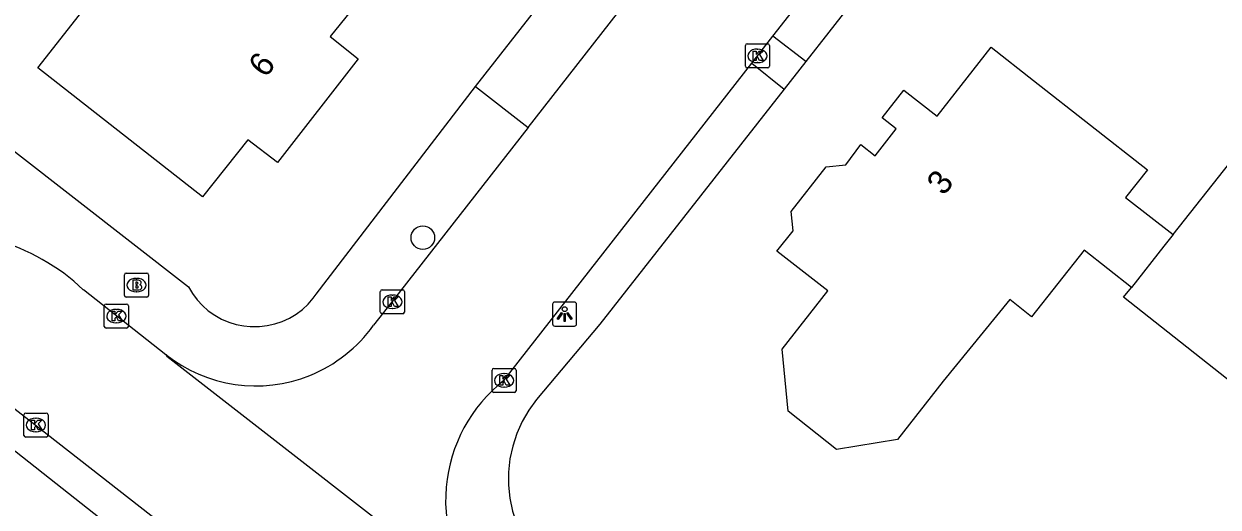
# Model space of a CAD drawing. Extents: x 157321 to 158827, y 386650 to 388532.
# Drawn here: x 158077.43 to 158126.91, y 387103.04 to 387123.08 of the extents above; entities that cross this region are included whole.
import ezdxf

# ---------------------------------------------------------------- set-up
doc = ezdxf.new("R2010")
doc.units = 0
for name, color, linetype in [('IMGEO_Boom', 7, 'Continuous'), ('IMGEO_Brandkraan', 7, 'Continuous'), ('IMGEO_Groenvoorziening', 7, 'Continuous'), ('IMGEO_Kolk', 7, 'Continuous'), ('IMGEO_Lichtpunt', 7, 'Continuous'), ('IMGEO_Pand', 7, 'Continuous'), ('IMGEO_Pand_nummerreeks', 7, 'Continuous'), ('IMGEO_Rijbaan_lokaal_gesloten', 7, 'Continuous'), ('IMGEO_Rijbaan_lokaal_open', 7, 'Continuous'), ('IMGEO_Voetpad_open', 7, 'Continuous')]:
    doc.layers.add(name, color=color, linetype=linetype)

msp = doc.modelspace()

# ---------------------------------------------------------------- linework, layer by layer
at = {"layer": 'IMGEO_Boom'}
msp.add_circle((158093.958, 387114.212), 0.489, dxfattribs=at)
at = {"layer": 'IMGEO_Brandkraan'}
for p, q in [((158081.667, 387112.743), (158082.519, 387112.743)), ((158081.592, 387111.817), (158081.592, 387112.669)), ((158082.08, 387112.523), (158082.105, 387112.523)), ((158082.593, 387112.669), (158082.593, 387111.817)), ((158082.519, 387111.743), (158081.667, 387111.743)), ((158082.103, 387111.963), (158082.078, 387111.963))]:
    msp.add_line(p, q, dxfattribs=at)
for points in [[(158081.667, 387112.743), (158082.519, 387112.743)], [(158081.592, 387111.817), (158081.592, 387112.669)], [(158081.94, 387112.443), (158081.94, 387112.043), (158082.153, 387112.043)], [(158082.171, 387112.443), (158081.94, 387112.443)], [(158082.119, 387112.362), (158082.065, 387112.362), (158082.065, 387112.286)], [(158082.065, 387112.286), (158082.118, 387112.286)], [(158082.127, 387112.21), (158082.065, 387112.21), (158082.065, 387112.129)], [(158082.593, 387112.669), (158082.593, 387111.817)], [(158082.519, 387111.743), (158081.667, 387111.743)], [(158082.065, 387112.129), (158082.127, 387112.129)]]:
    msp.add_lwpolyline(points, dxfattribs=at)
for centre, radius, start, end in [((158081.669, 387112.667), 0.0765, 91.552, 178.448), ((158081.669, 387112.667), 0.0765, 91.552, 178.448), ((158082.517, 387112.667), 0.0765, 1.552, 88.448), ((158082.517, 387112.667), 0.0765, 1.552, 88.448), ((158082.12, 387112.324), 0.0379, 267.8285, 90.9355), ((158082.128, 387112.169), 0.0404, 269.8759, 90.5077), ((158082.175, 387112.298), 0.145, 59.4692, 91.5367), ((158082.2, 387112.345), 0.0922, 285.5137, 58.1501), ((158082.205, 387112.153), 0.105, 301.3115, 78.989), ((158081.669, 387111.819), 0.0765, 181.552, 268.448), ((158081.669, 387111.819), 0.0765, 181.552, 268.448), ((158082.159, 387112.294), 0.251, 268.6676, 293.5347), ((158082.517, 387111.819), 0.0765, 271.552, 358.448), ((158082.517, 387111.819), 0.0765, 271.552, 358.448)]:
    msp.add_arc(centre, radius, start, end, dxfattribs=at)
for centre, major_axis, ratio, start_param, end_param in [((158082.079, 387112.243), (-0.387, 0.002), 0.722429, 4.712389, 7.853982), ((158082.104, 387112.243), (-0.39, 0.002), 0.717154, 1.570796, 4.712389)]:
    msp.add_ellipse(centre, major_axis=major_axis, ratio=ratio, start_param=start_param, end_param=end_param, dxfattribs=at)
at = {"layer": 'IMGEO_Groenvoorziening'}
for points in [[(158112.176, 387124.535), (158110.785, 387122.735), (158109.836, 387121.523)], [(158074.756, 387119.552), (158084.243, 387112.17), (158084.409, 387111.892), (158084.604, 387111.632), (158084.824, 387111.394), (158085.068, 387111.181), (158085.333, 387110.994), (158085.616, 387110.836), (158085.914, 387110.709), (158086.224, 387110.613), (158086.542, 387110.55), (158086.805, 387110.527), (158086.865, 387110.521), (158087.189, 387110.526), (158087.511, 387110.565), (158087.827, 387110.637), (158088.134, 387110.741), (158088.428, 387110.878), (158088.706, 387111.044), (158088.966, 387111.238), (158089.204, 387111.459), (158089.417, 387111.703), (158089.541, 387111.872), (158096.142, 387120.485)], [(158108.928, 387120.363), (158101.3, 387110.62), (158098.671, 387107.499), (158098.349, 387107.058), (158098.076, 387106.585), (158097.853, 387106.087), (158097.684, 387105.568), (158097.569, 387105.034), (158097.511, 387104.491), (158097.511, 387103.945), (158097.567, 387103.402), (158097.68, 387102.868), (158097.848, 387102.349), (158098.069, 387101.85), (158098.341, 387101.376), (158098.662, 387100.934), (158099.026, 387100.528), (158099.133, 387100.424), (158103.242, 387096.732), (158108.701, 387090.76)], [(158090.702, 387094.576), (158075.514, 387106.563), (158075.182, 387106.821), (158074.824, 387107.042), (158074.446, 387107.225), (158074.05, 387107.368), (158073.642, 387107.468), (158073.225, 387107.525), (158072.805, 387107.539), (158072.385, 387107.508), (158071.971, 387107.433), (158071.806, 387107.391)]]:
    msp.add_lwpolyline(points, dxfattribs=at)
at = {"layer": 'IMGEO_Kolk'}
for p, q in [((158107.323, 387121.325), (158107.323, 387122.177)), ((158107.398, 387122.251), (158108.25, 387122.251)), ((158108.324, 387122.177), (158108.324, 387121.325)), ((158107.811, 387122.031), (158107.836, 387122.031)), ((158108.25, 387121.251), (158107.398, 387121.251)), ((158107.834, 387121.471), (158107.809, 387121.471)), ((158092.197, 387111.126), (158092.197, 387111.978)), ((158092.272, 387112.052), (158093.124, 387112.052)), ((158092.685, 387111.832), (158092.71, 387111.832)), ((158093.198, 387111.978), (158093.198, 387111.126)), ((158080.758, 387110.532), (158080.758, 387111.384)), ((158080.833, 387111.458), (158081.685, 387111.458)), ((158081.246, 387111.238), (158081.271, 387111.238)), ((158081.759, 387111.384), (158081.759, 387110.532)), ((158092.708, 387111.272), (158092.683, 387111.272)), ((158093.124, 387111.052), (158092.272, 387111.052)), ((158081.685, 387110.458), (158080.833, 387110.458)), ((158081.269, 387110.678), (158081.244, 387110.678)), ((158096.9, 387108.792), (158097.752, 387108.792)), ((158096.825, 387107.866), (158096.825, 387108.718)), ((158097.313, 387108.572), (158097.338, 387108.572)), ((158097.826, 387108.718), (158097.826, 387107.866)), ((158097.752, 387107.792), (158096.9, 387107.792)), ((158097.336, 387108.012), (158097.311, 387108.012)), ((158077.426, 387106.014), (158077.426, 387106.866)), ((158077.501, 387106.94), (158078.353, 387106.94)), ((158078.427, 387106.866), (158078.427, 387106.014)), ((158077.914, 387106.72), (158077.939, 387106.72)), ((158078.353, 387105.94), (158077.501, 387105.94)), ((158077.937, 387106.16), (158077.912, 387106.16))]:
    msp.add_line(p, q, dxfattribs=at)
for points in [[(158107.323, 387121.325), (158107.323, 387122.177)], [(158107.398, 387122.251), (158108.25, 387122.251)], [(158108.324, 387122.177), (158108.324, 387121.325)], [(158107.644, 387121.951), (158107.767, 387121.951), (158107.767, 387121.8), (158107.897, 387121.951), (158108.061, 387121.951), (158107.915, 387121.8), (158108.068, 387121.551), (158107.916, 387121.551), (158107.831, 387121.715), (158107.767, 387121.648), (158107.767, 387121.551), (158107.644, 387121.551), (158107.644, 387121.951)], [(158108.25, 387121.251), (158107.398, 387121.251)], [(158092.197, 387111.126), (158092.197, 387111.978)], [(158092.272, 387112.052), (158093.124, 387112.052)], [(158092.518, 387111.752), (158092.641, 387111.752), (158092.641, 387111.601), (158092.771, 387111.752), (158092.935, 387111.752), (158092.789, 387111.601), (158092.942, 387111.352), (158092.79, 387111.352), (158092.705, 387111.516), (158092.641, 387111.449), (158092.641, 387111.352), (158092.518, 387111.352), (158092.518, 387111.752)], [(158093.198, 387111.978), (158093.198, 387111.126)], [(158080.758, 387110.532), (158080.758, 387111.384)], [(158080.833, 387111.458), (158081.685, 387111.458)], [(158081.759, 387111.384), (158081.759, 387110.532)], [(158081.079, 387111.158), (158081.202, 387111.158), (158081.202, 387111.007), (158081.332, 387111.158), (158081.496, 387111.158), (158081.35, 387111.007), (158081.503, 387110.758), (158081.351, 387110.758), (158081.266, 387110.922), (158081.202, 387110.855), (158081.202, 387110.758), (158081.079, 387110.758), (158081.079, 387111.158)], [(158093.124, 387111.052), (158092.272, 387111.052)], [(158081.685, 387110.458), (158080.833, 387110.458)], [(158096.9, 387108.792), (158097.752, 387108.792)], [(158096.825, 387107.866), (158096.825, 387108.718)], [(158097.146, 387108.492), (158097.269, 387108.492), (158097.269, 387108.341), (158097.399, 387108.492), (158097.563, 387108.492), (158097.417, 387108.341), (158097.57, 387108.092), (158097.418, 387108.092), (158097.333, 387108.256), (158097.269, 387108.189), (158097.269, 387108.092), (158097.146, 387108.092), (158097.146, 387108.492)], [(158097.826, 387108.718), (158097.826, 387107.866)], [(158097.752, 387107.792), (158096.9, 387107.792)], [(158077.426, 387106.014), (158077.426, 387106.866)], [(158077.501, 387106.94), (158078.353, 387106.94)], [(158078.427, 387106.866), (158078.427, 387106.014)], [(158077.747, 387106.64), (158077.87, 387106.64), (158077.87, 387106.489), (158078, 387106.64), (158078.164, 387106.64), (158078.018, 387106.489), (158078.171, 387106.24), (158078.019, 387106.24), (158077.934, 387106.404), (158077.87, 387106.337), (158077.87, 387106.24), (158077.747, 387106.24), (158077.747, 387106.64)], [(158078.353, 387105.94), (158077.501, 387105.94)]]:
    msp.add_lwpolyline(points, dxfattribs=at)
for centre, start, end in [((158107.4, 387122.175), 91.552, 178.448), ((158107.4, 387122.175), 91.552, 178.448), ((158108.248, 387122.175), 1.552, 88.448), ((158108.248, 387122.175), 1.552, 88.448), ((158107.4, 387121.327), 181.552, 268.448), ((158107.4, 387121.327), 181.552, 268.448), ((158108.248, 387121.327), 271.552, 358.448), ((158108.248, 387121.327), 271.552, 358.448), ((158092.274, 387111.976), 91.552, 178.448), ((158092.274, 387111.976), 91.552, 178.448), ((158093.122, 387111.976), 1.552, 88.448), ((158093.122, 387111.976), 1.552, 88.448), ((158080.835, 387111.382), 91.552, 178.448), ((158080.835, 387111.382), 91.552, 178.448), ((158081.683, 387111.382), 1.552, 88.448), ((158081.683, 387111.382), 1.552, 88.448), ((158092.274, 387111.128), 181.552, 268.448), ((158092.274, 387111.128), 181.552, 268.448), ((158093.122, 387111.128), 271.552, 358.448), ((158093.122, 387111.128), 271.552, 358.448), ((158080.835, 387110.534), 181.552, 268.448), ((158080.835, 387110.534), 181.552, 268.448), ((158081.683, 387110.534), 271.552, 358.448), ((158081.683, 387110.534), 271.552, 358.448), ((158096.902, 387108.716), 91.552, 178.448), ((158096.902, 387108.716), 91.552, 178.448), ((158097.75, 387108.716), 1.552, 88.448), ((158097.75, 387108.716), 1.552, 88.448), ((158096.902, 387107.868), 181.552, 268.448), ((158096.902, 387107.868), 181.552, 268.448), ((158097.75, 387107.868), 271.552, 358.448), ((158097.75, 387107.868), 271.552, 358.448), ((158077.503, 387106.864), 91.552, 178.448), ((158077.503, 387106.864), 91.552, 178.448), ((158078.351, 387106.864), 1.552, 88.448), ((158078.351, 387106.864), 1.552, 88.448), ((158077.503, 387106.016), 181.552, 268.448), ((158077.503, 387106.016), 181.552, 268.448), ((158078.351, 387106.016), 271.552, 358.448), ((158078.351, 387106.016), 271.552, 358.448)]:
    msp.add_arc(centre, 0.0765, start, end, dxfattribs=at)
for centre, major_axis, ratio, start_param, end_param in [((158107.81, 387121.751), (-0.387, 0.002), 0.722429, 4.712389, 7.853982), ((158107.835, 387121.751), (-0.39, 0.002), 0.717154, 1.570796, 4.712389), ((158092.684, 387111.552), (-0.387, 0.002), 0.722429, 4.712389, 7.853982), ((158092.709, 387111.552), (-0.39, 0.002), 0.717154, 1.570796, 4.712389), ((158081.245, 387110.958), (-0.387, 0.002), 0.722429, 4.712389, 7.853982), ((158081.27, 387110.958), (-0.39, 0.002), 0.717154, 1.570796, 4.712389), ((158097.312, 387108.292), (-0.387, 0.002), 0.722429, 4.712389, 7.853982), ((158097.337, 387108.292), (-0.39, 0.002), 0.717154, 1.570796, 4.712389), ((158077.913, 387106.44), (-0.387, 0.002), 0.722429, 4.712389, 7.853982), ((158077.938, 387106.44), (-0.39, 0.002), 0.717154, 1.570796, 4.712389)]:
    msp.add_ellipse(centre, major_axis=major_axis, ratio=ratio, start_param=start_param, end_param=end_param, dxfattribs=at)
at = {"layer": 'IMGEO_Lichtpunt'}
for p, q in [((158099.336, 387111.447), (158099.336, 387110.64)), ((158099.336, 387111.447), (158099.336, 387110.64)), ((158100.238, 387111.542), (158099.43, 387111.542)), ((158100.238, 387111.542), (158099.43, 387111.542)), ((158100.332, 387110.64), (158100.332, 387111.447)), ((158100.332, 387110.64), (158100.332, 387111.447)), ((158099.43, 387110.546), (158100.238, 387110.546)), ((158099.43, 387110.546), (158100.238, 387110.546))]:
    msp.add_line(p, q, dxfattribs=at)
for points in [[(158099.71, 387111.111), (158099.749, 387111.083), (158099.561, 387110.821), (158099.523, 387110.848), (158099.71, 387111.111)], [(158099.812, 387111.063), (158099.859, 387111.063), (158099.859, 387110.741), (158099.812, 387110.741), (158099.812, 387111.063)], [(158099.922, 387111.083), (158099.96, 387111.11), (158100.147, 387110.848), (158100.108, 387110.82), (158099.922, 387111.083)]]:
    msp.add_lwpolyline(points, dxfattribs=at)
msp.add_circle((158099.835, 387111.245), 0.0994, dxfattribs=at)
for centre, start, end in [((158099.43, 387111.447), 90, 180), ((158099.43, 387111.447), 90, 180), ((158100.238, 387111.447), 0, 90), ((158100.238, 387111.447), 0, 90), ((158099.43, 387110.64), 180, 270), ((158099.43, 387110.64), 180, 270), ((158100.238, 387110.64), 270, 0), ((158100.238, 387110.64), 270, 360)]:
    msp.add_arc(centre, 0.0946, start, end, dxfattribs=at)
at = {"layer": 'IMGEO_Pand'}
for points in [[(158091.358, 387124.101), (158090.117, 387122.547), (158091.273, 387121.623), (158087.931, 387117.323), (158086.713, 387118.268), (158084.834, 387115.904), (158078.009, 387121.258), (158080.789, 387124.818), (158079.573, 387125.767), (158083.24, 387130.464), (158084.03, 387129.844), (158086.06, 387132.45), (158092.346, 387127.495), (158090.339, 387124.9), (158091.358, 387124.101)], [(158123.321, 387112.146), (158121.358, 387113.695), (158119.18, 387110.934), (158118.277, 387111.647), (158115.518, 387108.267), (158113.622, 387105.843), (158111.102, 387105.429), (158109.103, 387107.019), (158108.853, 387109.587), (158110.744, 387112.004), (158108.633, 387113.655), (158109.304, 387114.501), (158109.226, 387115.291), (158110.677, 387117.144), (158111.482, 387117.225), (158112.114, 387118.075), (158112.703, 387117.611), (158113.577, 387118.718), (158112.988, 387119.182), (158113.884, 387120.331), (158115.271, 387119.248), (158117.505, 387122.109), (158119.265, 387120.728), (158123.985, 387117.024), (158123.082, 387115.879), (158125.049, 387114.336)], [(158125.049, 387114.336), (158127.397, 387117.312), (158138.017, 387108.929), (158131.116, 387105.332), (158128.572, 387107.339), (158122.999, 387111.738), (158123.321, 387112.146)], [(158125.049, 387114.336), (158124.668, 387113.854), (158123.321, 387112.146)]]:
    msp.add_lwpolyline(points, dxfattribs=at)
at = {"layer": 'IMGEO_Rijbaan_lokaal_gesloten'}
for points in [[(158108.465, 387122.569), (158109.43, 387123.804), (158110.83, 387125.59)], [(158098.325, 387118.784), (158102.02, 387123.52)], [(158107.591, 387121.449), (158108.465, 387122.569)], [(158097.316, 387108.291), (158107.591, 387121.449)], [(158098.325, 387118.784), (158092.693, 387111.571), (158091.913, 387110.579)], [(158079.89, 387112.055), (158083.31, 387109.373)], [(158083.31, 387109.373), (158083.348, 387109.301), (158096.717, 387098.883)], [(158091.593, 387095.729), (158076.297, 387107.674)]]:
    msp.add_lwpolyline(points, dxfattribs=at)
for centre, radius, start, end in [((158073.69, 387105.429), 9.074, 46.9016, 73.6391), ((158087.038, 387114.049), 5.984, 291.9705, 324.5548), ((158087.041, 387114.044), 5.978, 231.3854, 291.9674), ((158101.237, 387103.315), 6.335, 128.2344, 174.9633), ((158101.23, 387103.319), 6.328, 174.9963, 224.5062)]:
    msp.add_arc(centre, radius, start, end, dxfattribs=at)
at = {"layer": 'IMGEO_Rijbaan_lokaal_open'}
for points in [[(158096.142, 387120.485), (158099.845, 387125.22)], [(158096.142, 387120.485), (158098.325, 387118.784)]]:
    msp.add_lwpolyline(points, dxfattribs=at)
at = {"layer": 'IMGEO_Voetpad_open'}
for points in [[(158109.836, 387121.523), (158108.465, 387122.569)], [(158107.591, 387121.449), (158108.928, 387120.363)], [(158109.836, 387121.523), (158108.928, 387120.363)]]:
    msp.add_lwpolyline(points, dxfattribs=at)

# ---------------------------------------------------------------- texts
at = {"layer": 'IMGEO_Pand_nummerreeks'}
for s, rotation, p in [('6', 52.1453, (158087.443, 387120.802)), ('3', 51.7094, (158115.544, 387115.916))]:
    msp.add_text(s, height=1, rotation=rotation, dxfattribs=at).set_placement(p)

doc.saveas('drawing.dxf')
